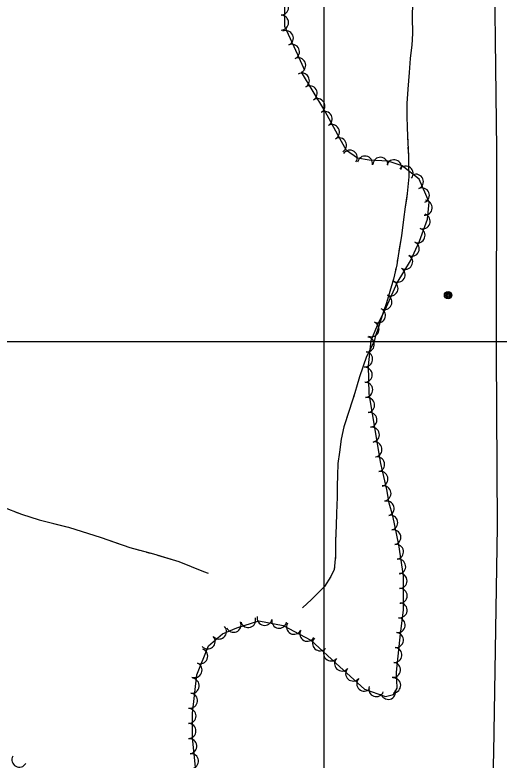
# Model space of a CAD drawing. Extents: x 353423 to 364002, y 127000 to 201942.
# Drawn here: x 362334.3 to 362593.6, y 129775.8 to 130175.1 of the extents above; entities that cross this region are included whole.
import ezdxf

# ---------------------------------------------------------------- set-up
doc = ezdxf.new("R2010")
doc.units = 0
for name, color, linetype in [('E_DTM_SlopeTop', 7, 'Continuous'), ('E_FEN_Generic', 7, 'Continuous'), ('E_LAND_BrushLine', 7, 'Continuous'), ('E_LAND_TreeLine', 7, 'Continuous'), ('E_STRUCT_WingWall', 7, 'Continuous')]:
    doc.layers.add(name, color=color, linetype=linetype)

msp = doc.modelspace()

# ---------------------------------------------------------------- linework, layer by layer
at = {"layer": 'E_DTM_SlopeTop'}
msp.add_lwpolyline([(362584, 129341.39), (362584.88, 129535.77), (362587.23, 129649.83), (362590.71, 129779.95), (362592.74, 129900.82), (362592.17, 129994.2), (362592.28, 130102.96), (362590.81, 130235.26), (362589.9, 130347.85), (362588.79, 130466.13), (362587.48, 130568.21), (362586.9, 130661.74), (362589.17, 130780.69), (362591.75, 130880.81), (362594.6, 130987.48), (362597.22, 131081.89), (362600.4, 131197.61), (362602.31, 131267.42)], dxfattribs=at)
at = {"layer": 'E_FEN_Generic'}
msp.add_line((362525.12, 130000.58), (362528.43, 130008.76), dxfattribs=at)
for points in [[(362489.61, 130145.31), (362485.77, 130153.61), (362478.93, 130168.86), (362478.9, 130185.27)], [(362528.43, 130008.76), (362533.29, 130018.58), (362539.08, 130031.49), (362546.1, 130043.37), (362551.01, 130053.76), (362555.3, 130065.55), (362556.15, 130074.73), (362550.75, 130087.06), (362541.76, 130094.23), (362534.24, 130096.68), (362523.92, 130097.23), (362517.75, 130098.32), (362511.86, 130102.37), (362507.45, 130110.42), (362500.28, 130123.74), (362487.71, 130144.43)], [(362431.24, 129770.24), (362429.34, 129787.68), (362429.44, 129800.87), (362431.78, 129821.46), (362438, 129836.95), (362445.41, 129843.49), (362453.08, 129846.69), (362464.85, 129850.41), (362477.98, 129847.91), (362492.76, 129840.09), (362508.27, 129825.8), (362521.49, 129813.84), (362532.75, 129809.81), (362537.08, 129810.87), (362539.05, 129814.27), (362538.72, 129822.89), (362540.76, 129843.4), (362542.45, 129856.18), (362542.42, 129874.44), (362539.96, 129891.21), (362536.68, 129906.63), (362534.67, 129913.52), (362533.49, 129920.72), (362530.32, 129934.73), (362527.33, 129951.61), (362524.08, 129972.23), (362523.58, 129987.07), (362525.12, 130000.58)]]:
    msp.add_lwpolyline(points, dxfattribs=at)
for centre, radius, start, end in [((362476.82, 130178.97), 4, 270.1264, 90.1111), ((362476.84, 130170.98), 4, 270.1264, 90.1111), ((362479.42, 130162.65), 4, 294.148, 114.1327), ((362482.69, 130155.35), 4, 294.148, 114.1327), ((362486.03, 130148.06), 4, 294.855, 114.8397), ((362488, 130139.92), 4.01, 301.2852, 121.2699), ((362492.16, 130133.06), 4.01, 301.2852, 121.2699), ((362496.33, 130126.21), 4.01, 301.2852, 121.2699), ((362500.26, 130119.35), 4.01, 298.2964, 118.281), ((362504.06, 130112.29), 4.01, 298.2964, 118.281), ((362507.9, 130105.23), 4.01, 298.7059, 118.6906), ((362513.64, 130098.6), 4.01, 325.4488, 145.4335), ((362521.79, 130095.47), 4.01, 350.0029, 169.9875), ((362530.03, 130094.8), 4.01, 356.9622, 176.9469), ((362537.31, 130093.47), 4.01, 341.9851, 161.9697), ((362543.59, 130090.08), 4.01, 321.4086, 141.3932), ((362549.04, 130085.72), 4.01, 293.6772, 113.6619), ((362552.26, 130078.37), 4.01, 293.6772, 113.6619), ((362553.77, 130071.82), 4.01, 264.6764, 84.6611), ((362552.67, 130064.46), 4.01, 250.0386, 70.0233), ((362549.93, 130056.93), 4.01, 250.0386, 70.0233), ((362546.8, 130049.76), 4.01, 244.7291, 64.7137), ((362543.31, 130042.77), 4.01, 239.4093, 59.3939), ((362539.23, 130035.87), 4.01, 239.4093, 59.3939), ((362535.46, 130028.54), 4.01, 245.8693, 65.8539), ((362532.18, 130021.22), 4.01, 245.8693, 65.8539), ((362528.72, 130014.07), 4.01, 243.6648, 63.6495), ((362525.31, 130006.65), 4.01, 247.9674, 67.9521), ((362522.77, 129998.51), 4.01, 263.4861, 83.4707), ((362521.86, 129990.54), 4.01, 263.4861, 83.4707), ((362521.64, 129982.24), 4.01, 271.9609, 91.9456), ((362521.91, 129974.23), 4.01, 271.9609, 91.9456), ((362522.93, 129966.03), 4.01, 278.9533, 98.938), ((362524.18, 129958.1), 4.01, 278.9533, 98.938), ((362525.46, 129950.15), 4.01, 280.0656, 100.0503), ((362526.86, 129942.25), 4.01, 280.0656, 100.0503), ((362528.28, 129934.26), 4.01, 282.7506, 102.7353), ((362530.05, 129926.44), 4.01, 282.7506, 102.7353), ((362531.69, 129918.72), 4.01, 279.2776, 99.2623), ((362533.33, 129910.62), 4.01, 286.3269, 106.3116), ((362535.31, 129903.02), 4.01, 282.0184, 102.0031), ((362536.97, 129895.18), 4.01, 282.0184, 102.0031), ((362538.4, 129887.43), 4.01, 278.3342, 98.3189), ((362539.56, 129879.49), 4.01, 278.3342, 98.3189), ((362540.32, 129871.83), 4.01, 270.1207, 90.1053), ((362540.34, 129863.81), 4.01, 270.1207, 90.1053), ((362540.32, 129856.08), 4.01, 262.4395, 82.4241), ((362459.24, 129850.83), 4.01, 197.5372, 17.5219), ((362467.99, 129851.95), 4.01, 169.2284, 349.2131), ((362539.27, 129848.13), 4.01, 262.4395, 82.4241), ((362451.44, 129848.28), 4.01, 202.6673, 22.652), ((362475.86, 129850.45), 4.01, 169.2284, 349.2131), ((362483.79, 129847.21), 4.01, 152.1061, 332.0908), ((362443.57, 129844.66), 4.01, 221.4242, 41.4088), ((362490.88, 129843.45), 4.01, 152.1061, 332.0908), ((362538.32, 129840.1), 4.01, 264.3344, 84.3191), ((362437.55, 129839.35), 4.01, 221.4242, 41.4088), ((362497.7, 129838.39), 4.01, 137.3657, 317.3504), ((362503.59, 129832.96), 4.01, 137.3657, 317.3504), ((362537.53, 129832.12), 4.01, 264.3344, 84.3191), ((362433.53, 129831.45), 4.01, 248.1177, 68.1024), ((362430.54, 129824.01), 4.01, 248.1177, 68.1024), ((362509.49, 129827.52), 4.01, 137.3657, 317.3504), ((362536.73, 129824.14), 4.01, 264.3344, 84.3191), ((362515.42, 129822.15), 4.01, 137.8583, 317.8429), ((362429, 129815.63), 4.01, 263.5261, 83.5108), ((362521.37, 129816.77), 4.01, 137.8583, 317.8429), ((362536.89, 129815.84), 4.01, 272.2345, 92.2192), ((362428.1, 129807.66), 4.01, 263.5261, 83.5108), ((362527.81, 129813.81), 4.01, 160.3409, 340.3256), ((362534.21, 129812.33), 4.01, 193.8225, 13.8072), ((362427.33, 129799.46), 4.01, 269.595, 89.5797), ((362427.27, 129791.44), 4.01, 269.595, 89.5797), ((362427.72, 129783.21), 4.01, 276.2245, 96.2091), ((362336.71, 129775.98), 4, 150.6375, 330.6222), ((362428.59, 129775.24), 4.01, 276.2245, 96.2091)]:
    msp.add_arc(centre, radius, start, end, dxfattribs=at)
at = {"layer": 'E_LAND_BrushLine'}
for centre, radius in [((362566.28, 130024.91), 2.02), ((362566.27, 130024.9), 1.52), ((362566.3, 130024.93), 1.01), ((362566.29, 130024.93), 0.502)]:
    msp.add_circle(centre, radius, dxfattribs=at)
at = {"layer": 'E_LAND_TreeLine'}
for p, q in [((362500, 129000), (362500, 131500)), ((360000, 130000), (363500, 130000))]:
    msp.add_line(p, q, dxfattribs=at)
at = {"layer": 'E_STRUCT_WingWall'}
for points in [[(362547.15, 130181.57), (362547.11, 130173.83), (362547.18, 130165.19), (362546.8, 130158.95), (362545.96, 130151.67), (362545.46, 130144.15), (362544.63, 130135.23), (362544.26, 130127.7), (362544.22, 130121.05), (362544.39, 130114.5), (362544.66, 130106.51), (362545.02, 130099.54), (362545.13, 130094.44), (362545.17, 130088.28), (362544.37, 130079.46), (362543.34, 130072.16), (362542.36, 130065.4), (362541.27, 130056.65), (362539.74, 130047.26), (362538.76, 130041.15), (362537.06, 130033.47), (362535.08, 130026.95), (362533.36, 130020.85), (362531.49, 130015.65), (362528.97, 130007.78), (362527.22, 130002.66), (362526.76, 130000.08), (362522.51, 129992.01), (362518.87, 129981.13), (362516.42, 129972.56), (362513.3, 129963.19), (362510.48, 129954.45), (362509, 129947.84), (362508.11, 129940.78), (362507.24, 129934.64), (362507.04, 129928.26), (362506.92, 129922.88), (362506.87, 129916.63), (362506.51, 129908.05), (362506.4, 129901.41), (362505.98, 129893.1), (362505.96, 129885.4), (362505.33, 129878.01), (362503.49, 129874.17), (362500.18, 129868.75), (362493.18, 129861.85), (362488.34, 129857.41)], [(362547.15, 130181.33), (362547.11, 130173.83), (362547.18, 130165.19), (362546.8, 130158.95), (362546.16, 130153.41)], [(362546.16, 130153.41), (362545.96, 130151.67), (362545.46, 130144.15), (362544.63, 130135.23), (362544.26, 130127.7), (362544.24, 130125.51)], [(362544.23, 130121.65), (362544.22, 130121.05), (362544.26, 130119.72)], [(362544.36, 130115.86), (362544.39, 130114.5), (362544.41, 130113.93)], [(362544.54, 130110.08), (362544.6, 130108.15)], [(362544.77, 130104.3), (362545.02, 130099.54), (362545.13, 130094.44), (362545.17, 130088.28), (362544.37, 130079.46), (362543.94, 130076.39)], [(362543.94, 130076.39), (362543.34, 130072.16), (362542.36, 130065.4), (362541.27, 130056.65), (362539.97, 130048.71)], [(362539.37, 130044.94), (362539.07, 130043.07)], [(362538.35, 130039.31), (362537.94, 130037.42)], [(362537.1, 130033.65), (362537.06, 130033.47), (362536.57, 130031.84)], [(362535.47, 130028.22), (362535.08, 130026.95), (362533.36, 130020.85), (362531.49, 130015.65), (362528.97, 130007.78), (362527.22, 130002.66), (362527.05, 130001.71)], [(362527.05, 130001.71), (362526.76, 130000.08), (362522.51, 129992.01), (362518.87, 129981.13), (362517.3, 129975.66)], [(362516.22, 129971.96), (362515.61, 129970.14)], [(362514.4, 129966.49), (362513.79, 129964.66)], [(362512.6, 129961), (362512, 129959.17)], [(362510.82, 129955.5), (362510.48, 129954.45), (362509, 129947.84), (362508.11, 129940.78), (362507.24, 129934.64), (362507.04, 129928.26), (362507.04, 129928.03)], [(362507.04, 129928.03), (362506.92, 129922.88), (362506.87, 129916.63), (362506.51, 129908.05), (362506.4, 129901.41), (362506.33, 129900.08)], [(362327.75, 129911.45), (362337.9, 129907.54), (362347.41, 129904.53), (362363, 129900.56), (362380.55, 129895.13), (362395.87, 129889.65), (362408.56, 129886.26), (362422.09, 129882.27), (362428.79, 129879.55), (362435.22, 129876.78), (362437.72, 129875.92)], [(362334.52, 129908.84), (362337.9, 129907.54), (362347.41, 129904.53), (362362.2, 129900.76)], [(362362.2, 129900.76), (362363, 129900.56), (362380.55, 129895.13), (362389.64, 129891.88)], [(362506.14, 129896.23), (362506.04, 129894.3)], [(362393.38, 129890.54), (362395.26, 129889.87)], [(362399.09, 129888.79), (362401.01, 129888.28)], [(362505.97, 129890.44), (362505.97, 129888.51)], [(362404.85, 129887.25), (362406.77, 129886.74)], [(362410.6, 129885.66), (362422.09, 129882.27), (362428.79, 129879.55), (362435.22, 129876.78), (362437.72, 129875.92)], [(362505.9, 129884.66), (362505.73, 129882.75)], [(362505.41, 129878.93), (362505.33, 129878.01), (362503.49, 129874.17), (362500.18, 129868.75), (362493.18, 129861.85), (362488.34, 129857.41)]]:
    msp.add_lwpolyline(points, dxfattribs=at)

doc.saveas('drawing.dxf')
